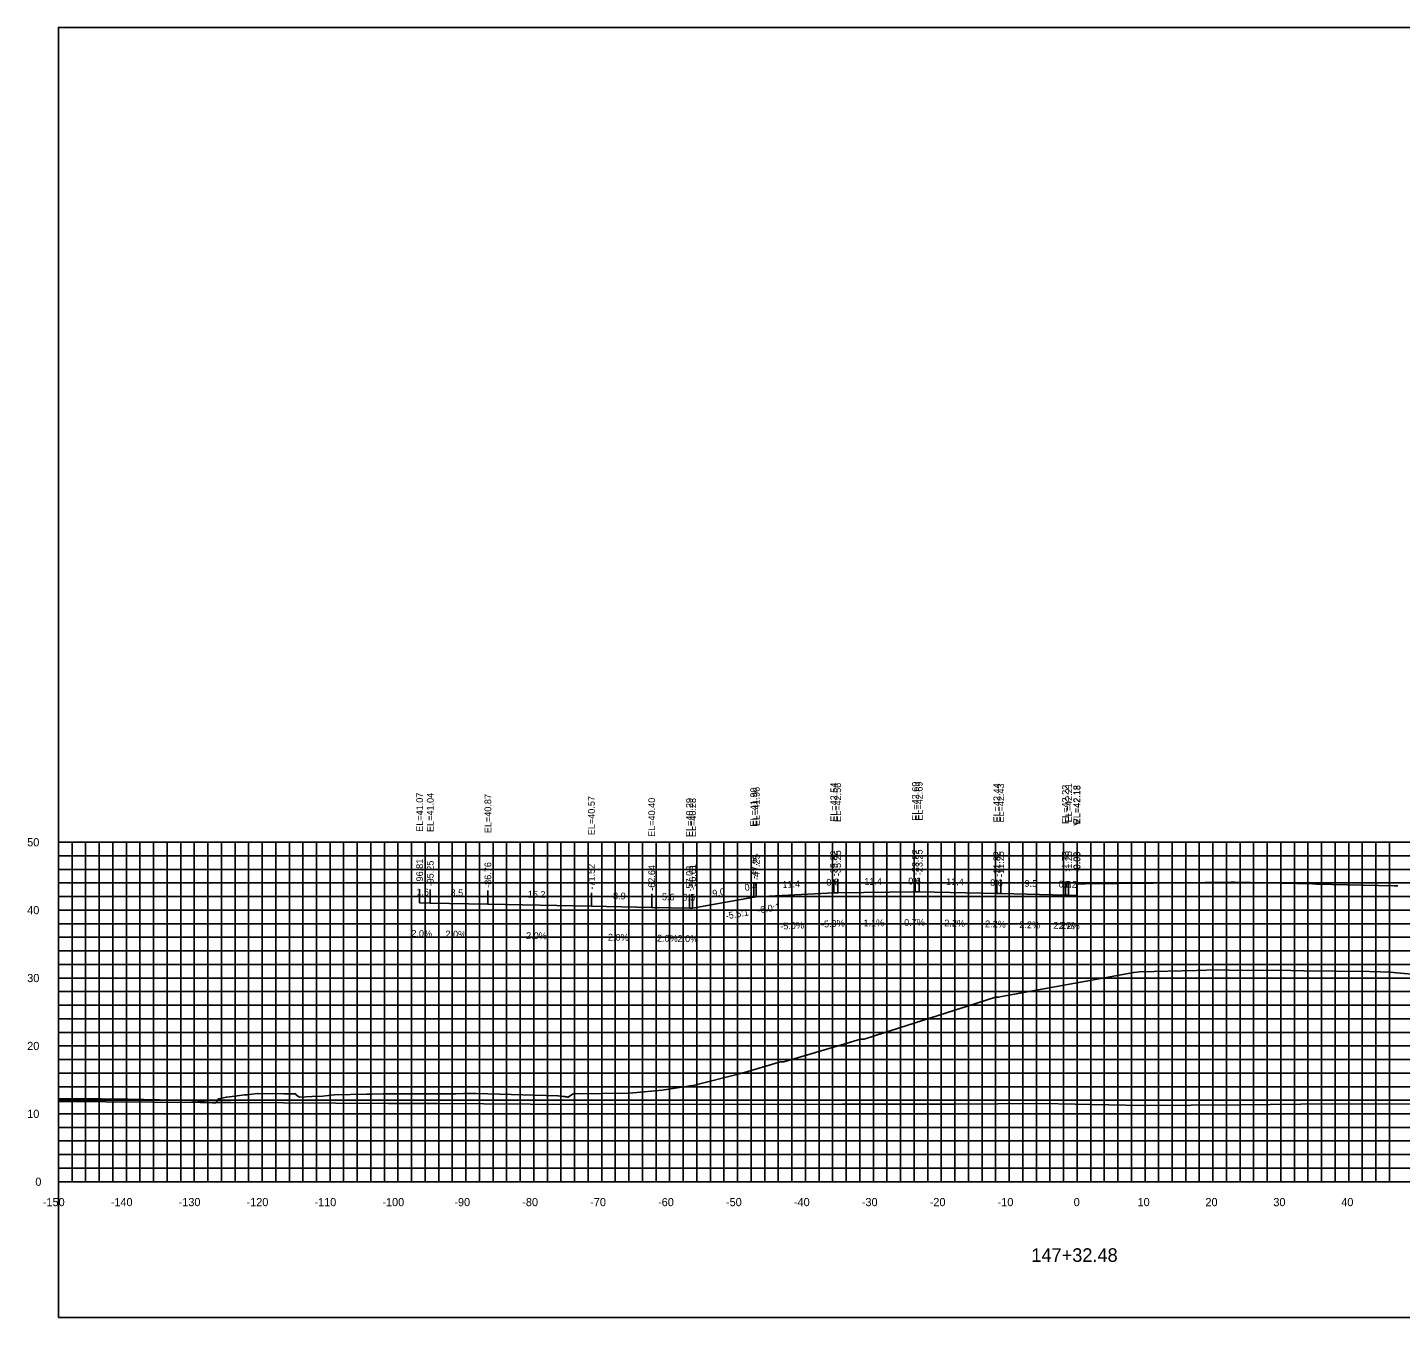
# Model space of a CAD drawing. Extents: x 1800880 to 1818864, y 245271 to 250560.
# Drawn here: x 1816307.6 to 1816509.8, y 249439 to 249629 of the extents above; entities that cross this region are included whole.
import ezdxf

# ---------------------------------------------------------------- set-up
doc = ezdxf.new("R2010")
doc.units = 0
for name, color, linetype in [('33', 7, 'Continuous'), ('ANNO-TXT', 7, 'Continuous'), ('AXIS', 7, 'Continuous'), ('CL-CNST', 7, 'Continuous'), ('DESIGN - DRAINAGE - Bridges', 7, 'Continuous'), ('Level 32', 7, 'Continuous'), ('Level 37', 7, 'Continuous'), ('Level 46', 7, 'Continuous'), ('Level 62', 7, 'Continuous'), ('SHT-BDR', 7, 'Continuous')]:
    doc.layers.add(name, color=color, linetype=linetype)

msp = doc.modelspace()

# ---------------------------------------------------------------- linework, layer by layer
at = {"layer": 'AXIS'}
msp.add_lwpolyline([(1816462.16, 249502.83), (1816462.22, 249502.83), (1816463.41, 249502.84), (1816472.93, 249502.94), (1816473.41, 249502.95), (1816484.84, 249503.07), (1816485.41, 249503.08), (1816496.84, 249502.83), (1816497.41, 249502.81), (1816508.84, 249502.56), (1816509.41, 249502.55)], dxfattribs=at)
at = {"layer": 'CL-CNST'}
msp.add_lwpolyline([(1816312.16, 249471.2), (1816317.14, 249471.2), (1816318.43, 249471.2), (1816322.37, 249471.15), (1816331.77, 249470.92), (1816332.38, 249470.91), (1816332.68, 249470.9), (1816333.69, 249470.76), (1816335.22, 249470.52), (1816335.45, 249470.75), (1816335.73, 249471.18), (1816335.82, 249471.2), (1816336.87, 249471.44), (1816336.97, 249471.44), (1816337.39, 249471.45), (1816339.56, 249471.77), (1816339.96, 249471.77), (1816341.41, 249471.96), (1816341.47, 249471.96), (1816345.35, 249471.93), (1816345.72, 249471.94), (1816347.11, 249471.9), (1816347.12, 249471.89), (1816347.22, 249471.71), (1816347.41, 249471.55), (1816347.65, 249471.41), (1816349.48, 249471.5), (1816351.07, 249471.59), (1816352.78, 249471.77), (1816357.54, 249471.88), (1816358.08, 249471.89), (1816358.38, 249471.89), (1816359.99, 249471.91), (1816361.55, 249471.93), (1816363.58, 249471.93), (1816365.48, 249471.93), (1816366.04, 249471.93), (1816370.67, 249471.94), (1816371.81, 249471.96), (1816372.03, 249471.96), (1816373.68, 249471.97), (1816383.98, 249471.68), (1816385.69, 249471.64), (1816385.77, 249471.62), (1816386.47, 249471.53), (1816386.72, 249471.5), (1816386.85, 249471.48), (1816386.93, 249471.47), (1816386.98, 249471.46), (1816387.02, 249471.46), (1816387.04, 249471.45), (1816387.07, 249471.45), (1816387.08, 249471.45), (1816387.1, 249471.44), (1816387.11, 249471.44), (1816387.12, 249471.44), (1816387.13, 249471.44), (1816387.14, 249471.44), (1816387.14, 249471.44), (1816387.15, 249471.44), (1816387.16, 249471.44), (1816387.16, 249471.44), (1816387.16, 249471.44), (1816387.17, 249471.44), (1816387.17, 249471.43), (1816387.24, 249471.42), (1816387.86, 249471.88), (1816387.88, 249471.89), (1816387.99, 249471.94), (1816388.07, 249471.94), (1816396.27, 249471.99), (1816401.06, 249472.46), (1816405.18, 249473.1), (1816405.44, 249473.1), (1816412.84, 249474.96), (1816418.49, 249476.61), (1816418.68, 249476.61), (1816419, 249476.62), (1816427.82, 249479.22), (1816430.29, 249479.99), (1816430.37, 249479.99), (1816430.8, 249479.99), (1816432.48, 249480.51), (1816445.25, 249484.59), (1816446.02, 249484.83), (1816448.78, 249485.7), (1816450.14, 249486.14), (1816450.15, 249486.14), (1816450.6, 249486.13), (1816451.04, 249486.24), (1816451.05, 249486.24), (1816470.51, 249489.79), (1816471.33, 249489.88), (1816479.76, 249490.09), (1816482.62, 249490.16), (1816484.54, 249490.15), (1816493.62, 249490.07), (1816495.55, 249490.05), (1816505.23, 249489.95), (1816508.36, 249489.81), (1816508.73, 249489.79), (1816509.2, 249489.75), (1816519.67, 249488.84)], dxfattribs=at)
at = {"layer": 'DESIGN - DRAINAGE - Bridges'}
for p, q in [((1816312.1, 249508.97), (1816312.16, 249508.97)), ((1816312.16, 249458.97), (1816312.16, 249508.97)), ((1816312.1, 249498.97), (1816312.16, 249498.97)), ((1816312.1, 249488.97), (1816312.16, 249488.97)), ((1816312.1, 249478.97), (1816312.16, 249478.97)), ((1816312.1, 249468.97), (1816312.16, 249468.97)), ((1816312.1, 249458.97), (1816312.16, 249458.97)), ((1816312.16, 249458.97), (1816612.16, 249458.97)), ((1816312.16, 249458.91), (1816312.16, 249458.97)), ((1816322.16, 249458.91), (1816322.16, 249458.97)), ((1816332.16, 249458.91), (1816332.16, 249458.97)), ((1816342.16, 249458.91), (1816342.16, 249458.97)), ((1816352.16, 249458.91), (1816352.16, 249458.97)), ((1816362.16, 249458.91), (1816362.16, 249458.97)), ((1816372.16, 249458.91), (1816372.16, 249458.97)), ((1816382.16, 249458.91), (1816382.16, 249458.97)), ((1816392.16, 249458.91), (1816392.16, 249458.97)), ((1816402.16, 249458.91), (1816402.16, 249458.97)), ((1816412.16, 249458.91), (1816412.16, 249458.97)), ((1816422.16, 249458.91), (1816422.16, 249458.97)), ((1816432.16, 249458.91), (1816432.16, 249458.97)), ((1816442.16, 249458.91), (1816442.16, 249458.97)), ((1816452.16, 249458.91), (1816452.16, 249458.97)), ((1816462.16, 249458.91), (1816462.16, 249458.97)), ((1816472.16, 249458.91), (1816472.16, 249458.97)), ((1816482.16, 249458.91), (1816482.16, 249458.97)), ((1816492.16, 249458.91), (1816492.16, 249458.97)), ((1816502.16, 249458.91), (1816502.16, 249458.97))]:
    msp.add_line(p, q, dxfattribs=at)
at = {"layer": 'Level 37'}
for p, q in [((1816414.55, 249500.87), (1816414.55, 249502.87)), ((1816414.91, 249500.93), (1816414.91, 249502.93)), ((1816426.34, 249501.5), (1816426.34, 249503.5)), ((1816426.91, 249501.53), (1816426.91, 249503.53)), ((1816438.34, 249501.66), (1816438.34, 249503.66)), ((1816438.91, 249501.66), (1816438.91, 249503.66)), ((1816450.34, 249501.41), (1816450.34, 249503.41)), ((1816450.91, 249501.4), (1816450.91, 249503.4)), ((1816460.43, 249501.19), (1816460.43, 249503.19)), ((1816460.91, 249501.18), (1816460.91, 249503.18)), ((1816462.1, 249501.15), (1816462.1, 249503.15)), ((1816462.16, 249501.15), (1816462.16, 249503.15)), ((1816365.35, 249500.04), (1816365.35, 249502.04)), ((1816366.91, 249500.01), (1816366.91, 249502.01)), ((1816375.4, 249499.84), (1816375.4, 249501.84)), ((1816390.64, 249499.54), (1816390.64, 249501.54)), ((1816399.52, 249499.37), (1816399.52, 249501.37)), ((1816405.08, 249499.26), (1816405.08, 249501.26)), ((1816405.55, 249499.25), (1816405.55, 249501.25)), ((1816405.55, 249499.24), (1816405.55, 249501.24))]:
    msp.add_line(p, q, dxfattribs=at)
msp.add_lwpolyline([(1816312.16, 249438.97), (1816612.16, 249438.97), (1816612.16, 249628.97), (1816312.16, 249628.97)], close=True, dxfattribs=at)
at = {"layer": 'Level 46'}
for p, q in [((1816312.16, 249508.97), (1816612.16, 249508.97)), ((1816312.16, 249458.97), (1816312.16, 249508.97)), ((1816314.16, 249458.97), (1816314.16, 249508.97)), ((1816316.16, 249458.97), (1816316.16, 249508.97)), ((1816318.16, 249458.97), (1816318.16, 249508.97)), ((1816320.16, 249458.97), (1816320.16, 249508.97)), ((1816322.16, 249458.97), (1816322.16, 249508.97)), ((1816324.16, 249458.97), (1816324.16, 249508.97)), ((1816326.16, 249458.97), (1816326.16, 249508.97)), ((1816328.16, 249458.97), (1816328.16, 249508.97)), ((1816330.16, 249458.97), (1816330.16, 249508.97)), ((1816332.16, 249458.97), (1816332.16, 249508.97)), ((1816334.16, 249458.97), (1816334.16, 249508.97)), ((1816336.16, 249458.97), (1816336.16, 249508.97)), ((1816338.16, 249458.97), (1816338.16, 249508.97)), ((1816340.16, 249458.97), (1816340.16, 249508.97)), ((1816342.16, 249458.97), (1816342.16, 249508.97)), ((1816344.16, 249458.97), (1816344.16, 249508.97)), ((1816346.16, 249458.97), (1816346.16, 249508.97)), ((1816348.16, 249458.97), (1816348.16, 249508.97)), ((1816350.16, 249458.97), (1816350.16, 249508.97)), ((1816352.16, 249458.97), (1816352.16, 249508.97)), ((1816354.16, 249458.97), (1816354.16, 249508.97)), ((1816356.16, 249458.97), (1816356.16, 249508.97)), ((1816358.16, 249458.97), (1816358.16, 249508.97)), ((1816360.16, 249458.97), (1816360.16, 249508.97)), ((1816362.16, 249458.97), (1816362.16, 249508.97)), ((1816364.16, 249458.97), (1816364.16, 249508.97)), ((1816366.16, 249458.97), (1816366.16, 249508.97)), ((1816368.16, 249458.97), (1816368.16, 249508.97)), ((1816370.16, 249458.97), (1816370.16, 249508.97)), ((1816372.16, 249458.97), (1816372.16, 249508.97)), ((1816374.16, 249458.97), (1816374.16, 249508.97)), ((1816376.16, 249458.97), (1816376.16, 249508.97)), ((1816378.16, 249458.97), (1816378.16, 249508.97)), ((1816380.16, 249458.97), (1816380.16, 249508.97)), ((1816382.16, 249458.97), (1816382.16, 249508.97)), ((1816384.16, 249458.97), (1816384.16, 249508.97)), ((1816386.16, 249458.97), (1816386.16, 249508.97)), ((1816388.16, 249458.97), (1816388.16, 249508.97)), ((1816390.16, 249458.97), (1816390.16, 249508.97)), ((1816392.16, 249458.97), (1816392.16, 249508.97)), ((1816394.16, 249458.97), (1816394.16, 249508.97)), ((1816396.16, 249458.97), (1816396.16, 249508.97)), ((1816398.16, 249458.97), (1816398.16, 249508.97)), ((1816400.16, 249458.97), (1816400.16, 249508.97)), ((1816402.16, 249458.97), (1816402.16, 249508.97)), ((1816404.16, 249458.97), (1816404.16, 249508.97)), ((1816406.16, 249458.97), (1816406.16, 249508.97)), ((1816408.16, 249458.97), (1816408.16, 249508.97)), ((1816410.16, 249458.97), (1816410.16, 249508.97)), ((1816412.16, 249458.97), (1816412.16, 249508.97)), ((1816414.16, 249458.97), (1816414.16, 249508.97)), ((1816416.16, 249458.97), (1816416.16, 249508.97)), ((1816418.16, 249458.97), (1816418.16, 249508.97)), ((1816420.16, 249458.97), (1816420.16, 249508.97)), ((1816422.16, 249458.97), (1816422.16, 249508.97)), ((1816424.16, 249458.97), (1816424.16, 249508.97)), ((1816426.16, 249458.97), (1816426.16, 249508.97)), ((1816428.16, 249458.97), (1816428.16, 249508.97)), ((1816430.16, 249458.97), (1816430.16, 249508.97)), ((1816432.16, 249458.97), (1816432.16, 249508.97)), ((1816434.16, 249458.97), (1816434.16, 249508.97)), ((1816436.16, 249458.97), (1816436.16, 249508.97)), ((1816438.16, 249458.97), (1816438.16, 249508.97)), ((1816440.16, 249458.97), (1816440.16, 249508.97)), ((1816442.16, 249458.97), (1816442.16, 249508.97)), ((1816444.16, 249458.97), (1816444.16, 249508.97)), ((1816446.16, 249458.97), (1816446.16, 249508.97)), ((1816448.16, 249458.97), (1816448.16, 249508.97)), ((1816450.16, 249458.97), (1816450.16, 249508.97)), ((1816452.16, 249458.97), (1816452.16, 249508.97)), ((1816454.16, 249458.97), (1816454.16, 249508.97)), ((1816456.16, 249458.97), (1816456.16, 249508.97)), ((1816458.16, 249458.97), (1816458.16, 249508.97)), ((1816460.16, 249458.97), (1816460.16, 249508.97)), ((1816462.16, 249458.97), (1816462.16, 249508.97)), ((1816464.16, 249458.97), (1816464.16, 249508.97)), ((1816466.16, 249458.97), (1816466.16, 249508.97)), ((1816468.16, 249458.97), (1816468.16, 249508.97)), ((1816470.16, 249458.97), (1816470.16, 249508.97)), ((1816472.16, 249458.97), (1816472.16, 249508.97)), ((1816474.16, 249458.97), (1816474.16, 249508.97)), ((1816476.16, 249458.97), (1816476.16, 249508.97)), ((1816478.16, 249458.97), (1816478.16, 249508.97)), ((1816480.16, 249458.97), (1816480.16, 249508.97)), ((1816482.16, 249458.97), (1816482.16, 249508.97)), ((1816484.16, 249458.97), (1816484.16, 249508.97)), ((1816486.16, 249458.97), (1816486.16, 249508.97)), ((1816488.16, 249458.97), (1816488.16, 249508.97)), ((1816490.16, 249458.97), (1816490.16, 249508.97)), ((1816492.16, 249458.97), (1816492.16, 249508.97)), ((1816494.16, 249458.97), (1816494.16, 249508.97)), ((1816496.16, 249458.97), (1816496.16, 249508.97)), ((1816498.16, 249458.97), (1816498.16, 249508.97)), ((1816500.16, 249458.97), (1816500.16, 249508.97)), ((1816502.16, 249458.97), (1816502.16, 249508.97)), ((1816504.16, 249458.97), (1816504.16, 249508.97)), ((1816506.16, 249458.97), (1816506.16, 249508.97)), ((1816508.16, 249458.97), (1816508.16, 249508.97)), ((1816312.16, 249506.97), (1816612.16, 249506.97)), ((1816312.16, 249504.97), (1816612.16, 249504.97)), ((1816312.16, 249502.97), (1816612.16, 249502.97)), ((1816312.16, 249500.97), (1816612.16, 249500.97)), ((1816312.16, 249498.97), (1816612.16, 249498.97)), ((1816312.16, 249496.97), (1816612.16, 249496.97)), ((1816312.16, 249494.97), (1816612.16, 249494.97)), ((1816312.16, 249492.97), (1816612.16, 249492.97)), ((1816312.16, 249490.97), (1816612.16, 249490.97)), ((1816312.16, 249488.97), (1816612.16, 249488.97)), ((1816312.16, 249486.97), (1816612.16, 249486.97)), ((1816312.16, 249484.97), (1816612.16, 249484.97)), ((1816312.16, 249482.97), (1816612.16, 249482.97)), ((1816312.16, 249480.97), (1816612.16, 249480.97)), ((1816312.16, 249478.97), (1816612.16, 249478.97)), ((1816312.16, 249476.97), (1816612.16, 249476.97)), ((1816312.16, 249474.97), (1816612.16, 249474.97)), ((1816312.16, 249472.97), (1816612.16, 249472.97)), ((1816312.16, 249470.97), (1816612.16, 249470.97)), ((1816312.16, 249468.97), (1816612.16, 249468.97)), ((1816312.16, 249466.97), (1816612.16, 249466.97)), ((1816312.16, 249464.97), (1816612.16, 249464.97)), ((1816312.16, 249462.97), (1816612.16, 249462.97)), ((1816312.16, 249460.97), (1816612.16, 249460.97)), ((1816312.16, 249458.97), (1816612.16, 249458.97))]:
    msp.add_line(p, q, dxfattribs=at)
at = {"layer": 'Level 62'}
for points in [[(1816405.55, 249499.24), (1816414.55, 249500.87), (1816414.91, 249500.93), (1816426.34, 249501.5), (1816426.91, 249501.53), (1816438.34, 249501.66), (1816438.91, 249501.66), (1816450.34, 249501.41), (1816450.91, 249501.4), (1816460.43, 249501.19), (1816460.91, 249501.18), (1816462.1, 249501.15), (1816462.16, 249501.15)], [(1816365.35, 249500.04), (1816366.91, 249500.01), (1816375.4, 249499.84), (1816390.64, 249499.54), (1816399.52, 249499.37), (1816405.08, 249499.26), (1816405.55, 249499.25)], [(1816312.16, 249470.8), (1816333.02, 249470.66), (1816337.57, 249470.66), (1816360.78, 249470.5), (1816367.95, 249470.51), (1816388.53, 249470.36), (1816397.91, 249470.39), (1816416.29, 249470.34), (1816427.55, 249470.39), (1816444.05, 249470.41), (1816456.93, 249470.48), (1816471.8, 249470.22), (1816486.1, 249470.31), (1816499.56, 249470.45), (1816511.96, 249470.37), (1816527.31, 249470.46), (1816539.47, 249470.67), (1816555.07, 249470.76), (1816566.94, 249470.44), (1816582.82, 249470.54), (1816600.02, 249469.94), (1816610.58, 249470.02), (1816612.16, 249470.02)]]:
    msp.add_lwpolyline(points, dxfattribs=at)

# ---------------------------------------------------------------- texts
for s, p in [('-150', (1816309.86, 249455.37)), ('-140', (1816319.86, 249455.37)), ('-130', (1816329.86, 249455.37)), ('-120', (1816339.86, 249455.37)), ('-110', (1816349.86, 249455.37)), ('-100', (1816359.86, 249455.37)), ('-90', (1816370.46, 249455.37)), ('-80', (1816380.46, 249455.37)), ('-70', (1816390.46, 249455.37)), ('-60', (1816400.46, 249455.37)), ('-50', (1816410.46, 249455.37)), ('-40', (1816420.46, 249455.37)), ('-30', (1816430.46, 249455.37)), ('-20', (1816440.46, 249455.37)), ('-10', (1816450.46, 249455.37)), ('0', (1816461.66, 249455.37)), ('10', (1816471.06, 249455.37)), ('20', (1816481.06, 249455.37)), ('30', (1816491.06, 249455.37)), ('40', (1816501.06, 249455.37))]:
    msp.add_text(s, height=1.2).set_placement(p)
at = {"layer": '33'}
for s, p in [('50', (1816307.56, 249508.37)), ('40', (1816307.56, 249498.37)), ('30', (1816307.56, 249488.37)), ('20', (1816307.56, 249478.37)), ('10', (1816307.56, 249468.37)), ('0', (1816308.76, 249458.37))]:
    msp.add_text(s, height=1.2, dxfattribs=at).set_placement(p)
at = {"layer": 'ANNO-TXT'}
for s, rotation, p in [('9.0', 10.2525, (1816408.55, 249500.91)), ('0.4', 9.5186, (1816413.28, 249501.78)), ('11.4', 2.8624, (1816418.79, 249502.23)), ('0.6', 2.8624, (1816425.27, 249502.55)), ('11.4', 0.6299, (1816430.83, 249502.68)), ('0.6', 0.3792, (1816437.31, 249502.75)), ('11.4', 358.7397, (1816442.87, 249502.68)), ('0.6', 358.7397, (1816449.34, 249502.53)), ('9.5', 358.7397, (1816454.42, 249502.42)), ('0.5', 358.7397, (1816459.42, 249502.31)), ('1.2', 358.7397, (1816460.25, 249502.29)), ('1.6', 358.8701, (1816364.84, 249501.15)), ('8.5', 358.8701, (1816369.89, 249501.05)), ('15.2', 358.8701, (1816381.26, 249500.83)), ('8.9', 358.8701, (1816393.82, 249500.58)), ('5.6', 358.8701, (1816401.02, 249500.44)), ('0.5', 358.8701, (1816404.06, 249500.38)), ('-5.0%', 2.8624, (1816418.47, 249496.1)), ('-5.0%', 2.8624, (1816424.47, 249496.4)), ('-1.1%', 0.6299, (1816430.27, 249496.57)), ('-0.7%', 0.3792, (1816436.25, 249496.64)), ('2.2%', 358.7397, (1816442.6, 249496.58)), ('2.2%', 358.7397, (1816448.6, 249496.45)), ('2.2%', 358.7397, (1816453.65, 249496.34)), ('2.2%', 358.7397, (1816458.65, 249496.23)), ('2.2%', 358.7397, (1816459.48, 249496.21)), ('2.0%', 358.8701, (1816364.12, 249495.06)), ('2.0%', 358.8701, (1816369.14, 249494.96)), ('2.0%', 358.8701, (1816381.01, 249494.73)), ('2.0%', 358.8701, (1816393.07, 249494.49)), ('2.0%', 358.8701, (1816400.29, 249494.35)), ('2.0%', 358.8701, (1816403.31, 249494.29))]:
    msp.add_text(s, height=1, rotation=rotation, dxfattribs=at).set_placement(p)
at = {"layer": 'DESIGN - DRAINAGE - Bridges'}
for s, height, p in [('>', 1.5, (1816461.55, 249511.22)), ('-', 0.0001, (1816312.16, 249458.97))]:
    msp.add_text(s, height=height, dxfattribs=at).set_placement(p)
at = {"layer": 'Level 32'}
msp.add_text('147+32.48', height=2, dxfattribs=at).set_placement((1816455.42, 249447.17))
at = {"layer": 'Level 37'}
for s, rotation, p in [('-5.5:1', 10.2525, (1816410.5, 249497.6)), ('-6.0:1', 9.5186, (1816415.15, 249498.44))]:
    msp.add_text(s, height=1, rotation=rotation, dxfattribs=at).set_placement(p)
at = {"layer": 'SHT-BDR'}
for s, p in [('EL=41.90', (1816415.05, 249511.27)), ('EL=41.96', (1816415.41, 249511.36)), ('EL=42.54', (1816426.84, 249511.98)), ('EL=42.56', (1816427.41, 249511.96)), ('EL=42.69', (1816438.84, 249512.13)), ('EL=42.69', (1816439.41, 249512.14)), ('EL=42.44', (1816450.84, 249511.88)), ('EL=42.43', (1816451.41, 249511.87)), ('EL=42.22', (1816460.93, 249511.66)), ('EL=42.21', (1816461.41, 249511.9)), ('EL=42.18', (1816462.6, 249511.62)), ('EL=42.18', (1816462.66, 249511.62)), ('EL=41.07', (1816365.85, 249510.51)), ('EL=41.04', (1816367.41, 249510.48)), ('EL=40.87', (1816375.9, 249510.31)), ('EL=40.57', (1816391.14, 249510.01)), ('EL=40.40', (1816400.02, 249509.76)), ('EL=40.29', (1816405.58, 249509.73)), ('EL=40.28', (1816406.05, 249509.72)), ('EL=40.28', (1816406.05, 249509.72)), ('-96.81', (1816365.85, 249502.75)), ('-95.25', (1816367.41, 249502.47)), ('-47.61', (1816415.05, 249503.58)), ('-47.25', (1816415.41, 249503.39)), ('-35.82', (1816426.84, 249503.96)), ('-35.25', (1816427.41, 249503.99)), ('-23.82', (1816438.84, 249504.12)), ('-23.25', (1816439.41, 249504.12)), ('-11.82', (1816450.84, 249503.87)), ('-11.25', (1816451.41, 249503.86)), ('-1.73', (1816460.93, 249504.64)), ('-1.25', (1816461.41, 249504.63)), ('-0.06', (1816462.6, 249504.55)), ('-0.00', (1816462.66, 249504.52)), ('-86.76', (1816375.9, 249502.25)), ('-71.52', (1816391.14, 249502)), ('-62.64', (1816400.02, 249501.82)), ('-57.08', (1816405.58, 249501.71)), ('-56.61', (1816406.05, 249501.95)), ('-56.61', (1816406.05, 249501.96))]:
    msp.add_text(s, height=1, rotation=90, dxfattribs=at).set_placement(p)

doc.saveas('drawing.dxf')
